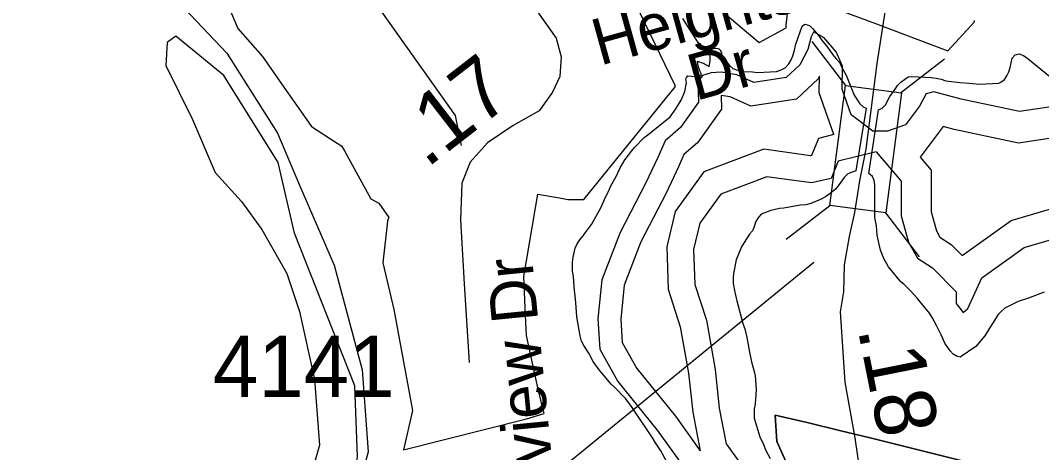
# Model space of a CAD drawing. Extents: x 1662474 to 1856135, y 779280 to 917889.
# Drawn here: x 1715736 to 1717827, y 819482 to 820366 of the extents above; entities that cross this region are included whole.
import ezdxf

# ---------------------------------------------------------------- set-up
doc = ezdxf.new("R2010")
doc.units = 0
for name, color, linetype in [('Exist Boundary Political City Limit New', 7, 'Continuous'), ('Exist Boundary Political City Limit New Hole', 7, 'Continuous'), ('Exist Hydrographic Buffer Line', 7, 'Continuous'), ('Exist Hydrographic Creek Single Shore', 7, 'Continuous'), ('Exist Hydrographic Island Shore', 7, 'Continuous'), ('Exist Hydrographic Lake Shore', 7, 'Continuous'), ('Exist Hydrographic Misc Water Feature', 7, 'Continuous'), ('Exist Road Non-System Type 51', 7, 'Continuous'), ('Exist Road Secondary Mileage Tenths English Label', 7, 'Continuous'), ('Exist Road Secondary Structure Standard Bridge CELL', 7, 'Continuous'), ('Exist Road Secondary Structure Standard Bridge Number Label', 7, 'Continuous'), ('Exist Road Secondary Type 51 Attributed', 7, 'Continuous'), ('Exist Road Secondary Type 51 Label', 7, 'Continuous'), ('Exist Road Secondary Type 51 Number Label', 7, 'Continuous'), ('Map Preparation Boundary City Limit Buffer Line', 7, 'Continuous')]:
    doc.layers.add(name, color=color, linetype=linetype)

msp = doc.modelspace()

# ---------------------------------------------------------------- linework, layer by layer
at = {"layer": 'Exist Boundary Political City Limit New'}
for points in [[(1717694.1, 819458.1), (1717478.1, 819512), (1717415.8, 819526.8), (1717347, 819544.1), (1717290.4, 819556.9), (1717281.5, 819558.9), (1717281.5, 819558.2), (1717284.5, 819505.2), (1717337.2, 819388.2)], [(1717337.2, 819388.2), (1717284.5, 819505.2), (1717281.5, 819558.2), (1717281.5, 819558.9), (1717290.4, 819556.9), (1717347, 819544.1), (1717415.8, 819526.8), (1717478.1, 819512), (1717694.1, 819458.1)]]:
    msp.add_lwpolyline(points, dxfattribs=at)
at = {"layer": 'Exist Boundary Political City Limit New Hole'}
for points in [[(1716162.9, 820393.4), (1716181.4, 820350), (1716231.5, 820293), (1716270.5, 820237), (1716331.6, 820149.4), (1716384.4, 820115.5), (1716393.6, 820109.7), (1716399.2, 820099.5), (1716419.1, 820063.4), (1716453.5, 820001.2), (1716469.8, 819992.5), (1716490.2, 819963.3), (1716489.2, 819960.3), (1716487.4, 819955.5), (1716477.9, 819870.6), (1716500.6, 819774.8), (1716538.8, 819568.2), (1716520.2, 819488.2), (1716772.2, 819551.6), (1716808.1, 819562.5), (1716807, 819567.1), (1716796.1, 819611.9), (1716791.4, 819633.8), (1716772, 819721.6), (1716770.1, 819762.7), (1716766.6, 819842.9), (1716795.4, 820011.2), (1716839.4, 820003.4), (1716856.6, 820000.2), (1716889.5, 820000.2), (1717077.4, 820231.4), (1717076.5, 820233.2), (1716984.9, 820422.9)], [(1717178.9, 820379.9), (1717248.5, 820321.4), (1717303.4, 820351.2), (1717303.9, 820355.8), (1717311.1, 820425)], [(1717418.5, 820385.5), (1717486.5, 820360.2), (1717634.8, 820304.6), (1717689.2, 820363.4), (1717689.2, 820366.6)]]:
    msp.add_lwpolyline(points, dxfattribs=at)
at = {"layer": 'Exist Hydrographic Buffer Line'}
for points in [[(1717889.6, 820388.7), (1717950, 820335.3), (1717993.1, 820242.9), (1717882.6, 820195.5), (1717781.2, 820180.3), (1717662.2, 820205.5), (1717606.2, 820220.3), (1717590.6, 820216.4), (1717576.8, 820191), (1717548, 820152.6), (1717511, 820140.2), (1717481.3, 820140.2)], [(1717481.3, 820140.2), (1717436.6, 820173.3), (1717418.2, 820225.8), (1717419.2, 820272.7), (1717405.9, 820302.5), (1717381.7, 820330.8), (1717360.8, 820342.6), (1717359.8, 820342.5), (1717354.7, 820333), (1717348.4, 820306.7), (1717331.7, 820276), (1717303.7, 820249.6), (1717237.6, 820239.6), (1717202.8, 820255.2), (1717170.9, 820260.4), (1717150, 820259.6), (1717132.3, 820253.5), (1717123.2, 820241.7), (1717124.2, 820199.3), (1717087.1, 820147.5), (1717055.9, 820120.2), (1717040.7, 820086.2), (1717016.2, 820034.1), (1716963.8, 819932.8), (1716926.1, 819835.5), (1716918.4, 819756), (1716922, 819693.9), (1716959.3, 819627.8), (1717039.9, 819528.5), (1717094.3, 819452.3)], [(1718032.8, 820308.2), (1718078.5, 820210.3), (1717900.1, 820133.8), (1717779.3, 820115.6), (1717647.4, 820143.6), (1717625.2, 820149.5), (1717578, 820086.5)], [(1717401.4, 820132.8), (1717371.3, 820218.3), (1717372.1, 820252.6), (1717369.1, 820247.2), (1717325, 820205.7), (1717231.1, 820191.4), (1717189.3, 820210.1), (1717170.6, 820213.2), (1717171.3, 820184.8), (1717121.9, 820116), (1717094.3, 820091.9), (1717083.1, 820066.7), (1717058.1, 820013.4), (1717006.4, 819913.6), (1716971.9, 819824.6), (1716965.1, 819755.1), (1716967.9, 819707.4), (1716998, 819654.1), (1717077, 819556.7), (1717127.6, 819485.9)], [(1717401.4, 820132.8), (1717369.9, 820125), (1717355.6, 820090.3), (1717353.3, 820089.7), (1717257.9, 820103.1), (1717135.4, 820056.7), (1717076.3, 819975.4), (1717059.1, 819903.1), (1717062, 819816.6), (1717086.8, 819739.8), (1717103.9, 819644.8), (1717112.3, 819565.2), (1717127.6, 819485.9)], [(1717488.2, 820097.4), (1717410.1, 820078.3), (1717395.6, 820043.2), (1717355.8, 820033.9), (1717264.2, 820046.7), (1717170.2, 820011.1), (1717127.3, 819952), (1717114.3, 819897.6), (1717116.7, 819826.1), (1717140.3, 819753.1), (1717158.4, 819652.6), (1717166.7, 819573.4), (1717180.8, 819500.4), (1717207.4, 819463.2)], [(1717488.2, 820097.4), (1717539.3, 820037.8), (1717539.3, 819966.4), (1717554.4, 819912.6), (1717572.5, 819880), (1717603.3, 819860.2), (1717652.1, 819811.3), (1717652.1, 819787.4), (1717666, 819768.9), (1717675.7, 819776.8), (1717704.5, 819839.6), (1717791.2, 819901.6), (1717891, 819931)], [(1717578, 820086.5), (1717600.4, 820060.3), (1717600.4, 819974.8), (1717611.2, 819936), (1717618.4, 819923.1), (1717641.8, 819908), (1717664.1, 819885.7), (1717764.1, 819957.2), (1717882.2, 819992)]]:
    msp.add_lwpolyline(points, dxfattribs=at)
at = {"layer": 'Exist Hydrographic Creek Single Shore'}
msp.add_lwpolyline([(1715996.8, 820470.9), (1716158.5, 820299.6), (1716262.1, 820136.1), (1716307.5, 820029.2), (1716378.4, 819865.8), (1716435.4, 819651.8), (1716448.2, 819484.1), (1716422.5, 819389.9), (1716391.5, 819315.4), (1716356.1, 819284.6), (1716291.2, 819281.8), (1716216.8, 819286.5), (1716137.5, 819294.4), (1716066.4, 819279.9), (1716012.8, 819248.9), (1715930.4, 819190.9), (1715881.9, 819130.8), (1715854.2, 819075.8), (1715864, 818982.3), (1715907.5, 818949.8), (1716014.4, 818973.9), (1716130.6, 818945.8), (1716202.2, 818925.1)], dxfattribs=at)
at = {"layer": 'Exist Hydrographic Island Shore'}
msp.add_lwpolyline([(1716340.9, 819355.3), (1716415.7, 819396.7), (1716426.1, 819474.1), (1716420.9, 819618.7), (1716297, 819931.2), (1716263.5, 820075.8), (1716152.5, 820254), (1716054.4, 820334), (1716036.3, 820321.1), (1716033.8, 820274.6), (1716088, 820163.6), (1716134.4, 820055.1), (1716188.6, 819995.8), (1716229.9, 819938.9), (1716281.5, 819848.6), (1716307.3, 819771.1), (1716338.3, 819631.7), (1716348.6, 819497.4), (1716330.6, 819435.4), (1716322.8, 819401.8), (1716317.7, 819373.4)], close=True, dxfattribs=at)
at = {"layer": 'Exist Hydrographic Lake Shore'}
for points in [[(1716875.8, 819909.6), (1716881.5, 819917.9), (1716887.9, 819925.6), (1716892.9, 819932.9), (1716904.9, 819948.7), (1716924.6, 819983.3), (1716932, 820000.4), (1716941.6, 820020.1), (1716944.8, 820028.4), (1716955.6, 820047.4), (1716964, 820065.2), (1716973.1, 820081.5), (1716981, 820090.7), (1716987, 820099.3), (1716993.4, 820106.7), (1717012.8, 820126.9), (1717020.6, 820132.6), (1717066, 820169.1), (1717078.1, 820185.4), (1717083.6, 820194.3), (1717088.6, 820203.2), (1717096, 820220.8), (1717099.4, 820238.7), (1717098.6, 820246.8), (1717099.4, 820249.7), (1717102.5, 820252.9), (1717124.4, 820251.3), (1717127.5, 820252.3), (1717129.6, 820254.4), (1717129.6, 820257.6), (1717127, 820263.6), (1717123.5, 820273.3), (1717122.2, 820283.1), (1717133.5, 820279.1), (1717146.4, 820272.3), (1717148.2, 820283.6), (1717148, 820295.9), (1717146.9, 820295.6), (1717146.9, 820300.4), (1717148.2, 820303.8), (1717150.6, 820306.7), (1717153.5, 820308.8), (1717156.9, 820309.8), (1717160.2, 820310.1), (1717163.8, 820309.3), (1717165.8, 820308.2), (1717168.6, 820305.9), (1717170, 820303.8), (1717171.2, 820300.4), (1717171.6, 820296.9), (1717170.8, 820294.1), (1717187.6, 820274.4), (1717194.6, 820268.1), (1717204.1, 820264.9), (1717215.4, 820262.3), (1717234.9, 820261.2), (1717245, 820260.2), (1717284.1, 820262.1), (1717293.6, 820265.4), (1717301.8, 820269.4), (1717309.1, 820277.8), (1717313.9, 820285.7), (1717317.2, 820293.8), (1717320.1, 820302.8), (1717323.8, 820317.9), (1717336.4, 820354.7), (1717342.1, 820358.6), (1717351.6, 820356.2), (1717357.9, 820350), (1717370.8, 820335.2), (1717376, 820326.6), (1717388.4, 820311.6), (1717399.1, 820296.2), (1717406.2, 820287.8), (1717413.9, 820279.9), (1717418, 820270.2), (1717426.6, 820254.2), (1717443, 820213.5), (1717454.8, 820195.6), (1717461.1, 820189.9), (1717467.6, 820187.2), (1717446.6, 820058.9), (1717430.1, 820052.3), (1717422.5, 820045), (1717415.4, 820035.8), (1717410.4, 820028.4), (1717404.4, 820021.4), (1717397.9, 820015.6), (1717390.2, 820009.8), (1717382.9, 820005.1), (1717373.9, 820000.1), (1717354.5, 819991.7), (1717344, 819989.1), (1717332.5, 819988.3), (1717298.9, 819982.2), (1717290, 819981.8), (1717272.6, 819977.8), (1717252.4, 819970.2), (1717245.9, 819962.1), (1717241.1, 819953.6)], [(1717831.9, 819810.6), (1717799.9, 819798.2), (1717778.4, 819791.2), (1717759.5, 819782.2), (1717751.4, 819777.8), (1717743.8, 819771.2), (1717737.8, 819764.7), (1717726.1, 819746.1), (1717719.9, 819737.1), (1717710.6, 819720.9), (1717691.8, 819699.3), (1717659.8, 819677.8), (1717653.5, 819679.1), (1717645.4, 819683.6), (1717639.2, 819690.4), (1717628.5, 819706.1), (1717621.1, 819723.2), (1717612.5, 819740.8), (1717602.8, 819758.9), (1717597.2, 819767.3), (1717572.1, 819798.2), (1717558.1, 819813.2), (1717544.8, 819826.6), (1717538.5, 819831.9), (1717513, 819862.3), (1717503.9, 819879.1), (1717496.8, 819896.4), (1717490.2, 819927.4), (1717488.4, 819946.1), (1717485.2, 819963.6), (1717485.2, 820000.1), (1717485.2, 820021.1), (1717485, 820030.3), (1717483.6, 820038.9), (1717480.8, 820047.4), (1717473.1, 820053.4), (1717492.9, 820183.8), (1717500.4, 820187), (1717506.8, 820193.8), (1717516.1, 820211.1), (1717527, 820225.8), (1717531.9, 820233.4), (1717538.8, 820240.2), (1717546.1, 820245.8), (1717553.8, 820250.8), (1717560.8, 820251.8), (1717600.8, 820249.7), (1717610.9, 820248.4), (1717621.1, 820246.3), (1717630.4, 820242.6), (1717659.2, 820239.5), (1717679.1, 820238.4), (1717699.4, 820236.3), (1717738.8, 820238.4), (1717743, 820240.5), (1717750.5, 820245.8), (1717755.5, 820253.1), (1717759.5, 820261.2), (1717762.1, 820270.4), (1717766.2, 820289.6), (1717772.4, 820296.4), (1717781, 820298.2), (1717789.4, 820294.9), (1717799.1, 820287.8), (1717843.2, 820252.1)], [(1717241.1, 819953.6), (1717238.5, 819943.9), (1717234.5, 819936.1), (1717228.8, 819929), (1717217.5, 819912.4), (1717212.5, 819903.2), (1717201.2, 819877), (1717196.2, 819848.9), (1717195.5, 819840), (1717195.5, 819828.4), (1717198.4, 819810.6), (1717200.8, 819801.7), (1717202.5, 819793), (1717214.6, 819748.9), (1717215.4, 819744.2), (1717218.9, 819735.8), (1717223.5, 819717.9), (1717228.8, 819687.5), (1717233, 819668.1), (1717238.5, 819648.4), (1717240.1, 819639.2), (1717242.1, 819611.4), (1717241.9, 819600.9), (1717240.4, 819582), (1717238.5, 819571), (1717238, 819561.6), (1717238, 819552.4), (1717250, 819514.3), (1717257.9, 819497.5), (1717261.6, 819487.8), (1717271, 819470.2)], [(1717060.2, 819461.8), (1717047.1, 819485.7), (1717036.1, 819502.2), (1717031.6, 819510.4), (1716988.6, 819574.7), (1716975.2, 819592), (1716952.1, 819615.9), (1716945.4, 819622.4), (1716920.9, 819651.8), (1716908.9, 819668.9), (1716899.9, 819685.9), (1716889.4, 819701.2), (1716885, 819710.6), (1716882.1, 819721.4), (1716875.2, 819760.2), (1716872.9, 819789.6), (1716869.5, 819821.4), (1716868.1, 819842.6), (1716866.6, 819853.7), (1716866.1, 819871.8), (1716867.4, 819881.8), (1716871.6, 819900.6), (1716875.8, 819909.6)]]:
    msp.add_lwpolyline(points, dxfattribs=at)
at = {"layer": 'Exist Hydrographic Misc Water Feature'}
msp.add_lwpolyline([(1717091.7, 820370.8), (1717126, 820316)], dxfattribs=at)
at = {"layer": 'Exist Road Non-System Type 51'}
msp.add_lwpolyline([(1716639.2, 820110.6), (1716626.4, 820172), (1716441.4, 820433.9)], dxfattribs=at)
at = {"layer": 'Exist Road Secondary Structure Standard Bridge CELL'}
for p, q in [((1717425.8, 820233.4), (1717356.8, 820323.1)), ((1717538, 820218.7), (1717627.8, 820287.7)), ((1717303.4, 819918.7), (1717393.2, 819987.7)), ((1717577, 819883), (1717508, 819972.7))]:
    msp.add_line(p, q, dxfattribs=at)
msp.add_lwpolyline([(1717393.2, 819987.7), (1717425.3, 820233.5), (1717540.1, 820218.5), (1717508, 819972.7)], close=True, dxfattribs=at)
at = {"layer": 'Exist Road Secondary Structure Standard Bridge Number Label'}
msp.add_line((1717360.4, 819870.9), (1715707.3, 818524.3), dxfattribs=at)
at = {"layer": 'Exist Road Secondary Type 51 Attributed'}
for points in [[(1717553.7, 820699.2), (1717522.3, 820489.1), (1717489.5, 820278.1), (1717466.6, 820103.1)], [(1716695.7, 820513), (1716782.7, 820400.4), (1716833, 820330), (1716843, 820292.3), (1716840.5, 820252.1), (1716825.4, 820219.5), (1716797.8, 820181.8), (1716745, 820151.6), (1716692.2, 820116.4), (1716657, 820076.2), (1716639.4, 820033.5), (1716636.8, 819958.2), (1716644.4, 819827.5), (1716654.4, 819666.7)], [(1717466.6, 820103.1), (1717453.7, 820038.2), (1717443.5, 819973.8), (1717433, 819924.1), (1717422.5, 819866.6), (1717421.2, 819811.5), (1717414.3, 819770.2), (1717423.6, 819626.2), (1717444.2, 819512.6), (1717455.4, 819437.4), (1717468.9, 819340.6), (1717462.2, 819241.5), (1717446.4, 819155.9), (1717396.8, 819009.5), (1717349.5, 818887.9), (1717326.9, 818829.3), (1717293.1, 818738), (1717267.8, 818674.7), (1717248.8, 818620.9), (1717144.3, 818358.3), (1717071.5, 818156.6)]]:
    msp.add_lwpolyline(points, dxfattribs=at)
at = {"layer": 'Map Preparation Boundary City Limit Buffer Line'}
for points in [[(1716162.9, 820393.4), (1716181.4, 820350), (1716231.5, 820293), (1716270.5, 820237), (1716331.6, 820149.4), (1716384.4, 820115.5), (1716393.6, 820109.7), (1716399.2, 820099.5), (1716419.1, 820063.4), (1716453.5, 820001.2), (1716469.8, 819992.5), (1716490.2, 819963.3), (1716489.2, 819960.3), (1716487.4, 819955.5), (1716477.9, 819870.6), (1716500.6, 819774.8), (1716538.8, 819568.2), (1716520.2, 819488.2), (1716772.2, 819551.6), (1716808.1, 819562.5), (1716807, 819567.1), (1716796.1, 819611.9), (1716791.4, 819633.8), (1716772, 819721.6), (1716770.1, 819762.7), (1716766.6, 819842.9), (1716795.4, 820011.2), (1716839.4, 820003.4), (1716856.6, 820000.2), (1716889.5, 820000.2), (1717077.4, 820231.4), (1717076.5, 820233.2), (1716984.9, 820422.9)], [(1717178.9, 820379.9), (1717248.5, 820321.4), (1717303.4, 820351.2), (1717303.9, 820355.8), (1717311.1, 820425)], [(1717418.5, 820385.5), (1717486.5, 820360.2), (1717634.8, 820304.6), (1717689.2, 820363.4), (1717689.2, 820366.6)], [(1717694.1, 819458.1), (1717478.1, 819512), (1717415.8, 819526.8), (1717347, 819544.1), (1717290.4, 819556.9), (1717281.5, 819558.9), (1717281.5, 819558.2), (1717284.5, 819505.2), (1717337.2, 819388.2)], [(1717337.2, 819388.2), (1717284.5, 819505.2), (1717281.5, 819558.2), (1717281.5, 819558.9), (1717290.4, 819556.9), (1717347, 819544.1), (1717415.8, 819526.8), (1717478.1, 819512), (1717694.1, 819458.1)]]:
    msp.add_lwpolyline(points, dxfattribs=at)

# ---------------------------------------------------------------- texts
at = {"layer": 'Exist Road Secondary Mileage Tenths English Label'}
for s, rotation, p in [('.17', 37.7322, (1716567.3, 820062.8)), ('.18', 281.281, (1717450, 819734.9))]:
    msp.add_text(s, height=125, rotation=rotation, dxfattribs=at).set_placement(p)
at = {"layer": 'Exist Road Secondary Type 51 Label'}
for s, rotation, p in [(' Heights', 15.5325, (1716888.5, 820264.2)), (' Dr', 15.5325, (1717084.5, 820192.1)), ('Springview Dr', 95.6268, (1716860.7, 819098.6))]:
    msp.add_text(s, height=95, rotation=rotation, dxfattribs=at).set_placement(p)
at = {"layer": 'Exist Road Secondary Type 51 Number Label'}
msp.add_text('4141', height=125, dxfattribs=at).set_placement((1716130, 819596.2))

doc.saveas('drawing.dxf')
